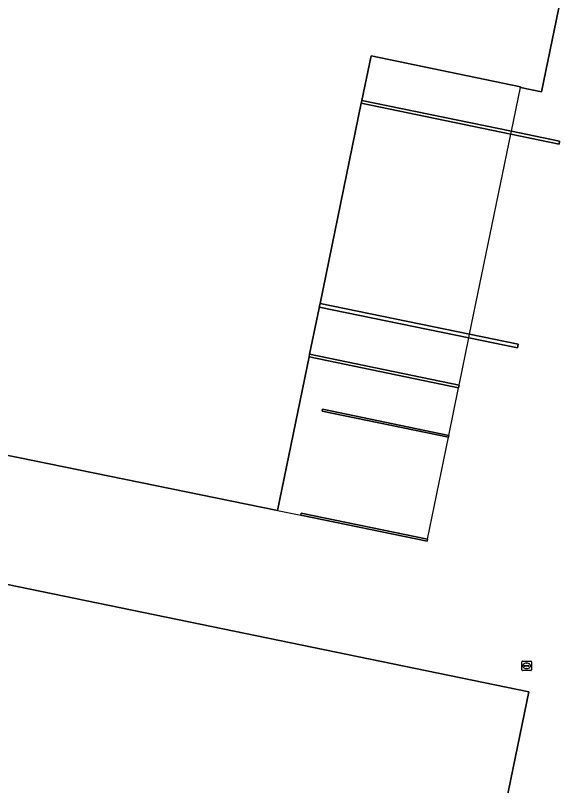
# Model space of a CAD drawing. Extents: x 157692 to 159674, y 381452 to 383291.
# Drawn here: x 158465.6 to 158522.6, y 382209.3 to 382289.4 of the extents above; entities that cross this region are included whole.
import ezdxf

# ---------------------------------------------------------------- set-up
doc = ezdxf.new("R2010")
doc.units = 0
for name, color, linetype in [('IMGEO_Erf', 7, 'Continuous'), ('IMGEO_Muur', 7, 'Continuous'), ('IMGEO_Pand', 7, 'Continuous'), ('IMGEO_Pand_overbouw', 7, 'Continuous'), ('IMGEO_Rioolput', 7, 'Continuous')]:
    doc.layers.add(name, color=color, linetype=linetype)

msp = doc.modelspace()

# ---------------------------------------------------------------- linework, layer by layer
at = {"layer": 'IMGEO_Erf'}
for points in [[(158527.786, 382317.966), (158520.283, 382281.486), (158518.085, 382281.941), (158518.06, 382281.946), (158518.075, 382282.019), (158502.547, 382285.224), (158501.593, 382280.586), (158517.147, 382277.376), (158522.159, 382276.341), (158522.1, 382276.052), (158517.087, 382277.087), (158501.533, 382280.297), (158497.246, 382259.463), (158512.803, 382256.248), (158517.841, 382255.207), (158517.763, 382254.825), (158512.725, 382255.866), (158497.168, 382259.081), (158497.142, 382258.959), (158496.161, 382254.187), (158511.719, 382250.972), (158511.659, 382250.683), (158496.101, 382253.898), (158492.812, 382237.911), (158391.049, 382258.714)], [(158464.768, 382230.207), (158518.944, 382219.046), (158505.997, 382156.09), (158482, 382161.038), (158467.988, 382163.933), (158454.893, 382166.763)]]:
    msp.add_lwpolyline(points, dxfattribs=at)
for points in [[(158497.511, 382248.448), (158510.642, 382245.734), (158510.599, 382245.529), (158497.469, 382248.242)], [(158508.421, 382234.934), (158508.379, 382234.729), (158495.241, 382237.414), (158495.283, 382237.62)]]:
    msp.add_lwpolyline(points, close=True, dxfattribs=at)
at = {"layer": 'IMGEO_Muur'}
for points in [[(158501.593, 382280.586), (158501.533, 382280.297), (158517.087, 382277.087), (158522.1, 382276.052), (158522.159, 382276.341), (158517.147, 382277.376)], [(158497.246, 382259.463), (158497.168, 382259.081), (158512.725, 382255.866), (158517.763, 382254.825), (158517.841, 382255.207), (158512.803, 382256.248)], [(158496.161, 382254.187), (158496.101, 382253.898), (158511.659, 382250.683), (158511.719, 382250.972)], [(158497.511, 382248.448), (158497.469, 382248.242), (158510.599, 382245.529), (158510.642, 382245.734)], [(158495.241, 382237.414), (158508.379, 382234.729), (158508.421, 382234.934), (158495.283, 382237.62)]]:
    msp.add_lwpolyline(points, close=True, dxfattribs=at)
at = {"layer": 'IMGEO_Pand'}
for points in [[(158391.049, 382258.714), (158492.812, 382237.911), (158496.101, 382253.898), (158496.161, 382254.187), (158497.142, 382258.959), (158497.168, 382259.081), (158497.246, 382259.463), (158501.533, 382280.297), (158501.593, 382280.586), (158502.547, 382285.224), (158518.075, 382282.019), (158518.06, 382281.946), (158518.085, 382281.941), (158520.283, 382281.486), (158527.786, 382317.966), (158528.082, 382317.91), (158528.177, 382318.388), (158525.576, 382318.927), (158526.646, 382324.062), (158529.247, 382323.523), (158529.347, 382324.005), (158529.046, 382324.07), (158531.462, 382335.374), (158485.06, 382344.855)], [(158454.893, 382166.763), (158467.988, 382163.933), (158482, 382161.038), (158505.997, 382156.09), (158518.944, 382219.046), (158464.768, 382230.207)]]:
    msp.add_lwpolyline(points, dxfattribs=at)
at = {"layer": 'IMGEO_Pand_overbouw'}
msp.add_lwpolyline([(158492.812, 382237.911), (158495.241, 382237.414), (158508.379, 382234.729), (158508.421, 382234.934), (158510.599, 382245.529), (158510.642, 382245.734), (158511.659, 382250.683), (158511.719, 382250.972), (158512.725, 382255.866), (158512.803, 382256.248), (158517.087, 382277.087), (158517.147, 382277.376), (158518.085, 382281.941), (158518.06, 382281.946), (158518.075, 382282.019), (158502.547, 382285.224), (158501.593, 382280.586), (158501.533, 382280.297), (158497.246, 382259.463), (158497.168, 382259.081), (158497.142, 382258.959), (158496.161, 382254.187), (158496.101, 382253.898)], close=True, dxfattribs=at)
at = {"layer": 'IMGEO_Rioolput'}
for p, q in [((158518.227, 382221.318), (158518.227, 382222.17)), ((158518.302, 382222.244), (158519.154, 382222.244)), ((158518.486, 382221.738), (158518.486, 382221.75)), ((158518.924, 382221.701), (158518.526, 382221.701)), ((158518.529, 382221.787), (158518.927, 382221.787)), ((158518.715, 382222.024), (158518.74, 382222.024)), ((158518.97, 382221.75), (158518.97, 382221.738)), ((158519.228, 382222.17), (158519.228, 382221.318)), ((158519.154, 382221.244), (158518.302, 382221.244)), ((158518.738, 382221.464), (158518.713, 382221.464))]:
    msp.add_line(p, q, dxfattribs=at)
for points in [[(158518.227, 382221.318), (158518.227, 382222.17)], [(158518.302, 382222.244), (158519.154, 382222.244)], [(158519.228, 382222.17), (158519.228, 382221.318)], [(158519.154, 382221.244), (158518.302, 382221.244)]]:
    msp.add_lwpolyline(points, dxfattribs=at)
for centre, radius, start, end in [((158518.304, 382222.168), 0.0765, 91.55205, 178.44795), ((158518.304, 382222.168), 0.0765, 91.55205, 178.44795), ((158518.526, 382221.747), 0.0403, 85.87752, 175.75265), ((158518.523, 382221.737), 0.0366, 178.93798, 274.71019), ((158518.927, 382221.744), 0.043, 264.86636, 352.45326), ((158518.931, 382221.749), 0.0386, 1.73085, 96.63898), ((158519.152, 382222.168), 0.0765, 1.55205, 88.44795), ((158519.152, 382222.168), 0.0765, 1.55205, 88.44795), ((158518.304, 382221.32), 0.0765, 181.55205, 268.44795), ((158518.304, 382221.32), 0.0765, 181.55205, 268.44795), ((158519.152, 382221.32), 0.0765, 271.55205, 358.44795), ((158519.152, 382221.32), 0.0765, 271.55205, 358.44795)]:
    msp.add_arc(centre, radius, start, end, dxfattribs=at)
for centre, major_axis, ratio, start_param, end_param in [((158518.714, 382221.744), (-0.387, 0.002), 0.722429, 4.712389, 7.853982), ((158518.739, 382221.744), (-0.39, 0.002), 0.717154, 1.570796, 4.712389)]:
    msp.add_ellipse(centre, major_axis=major_axis, ratio=ratio, start_param=start_param, end_param=end_param, dxfattribs=at)

doc.saveas('drawing.dxf')
